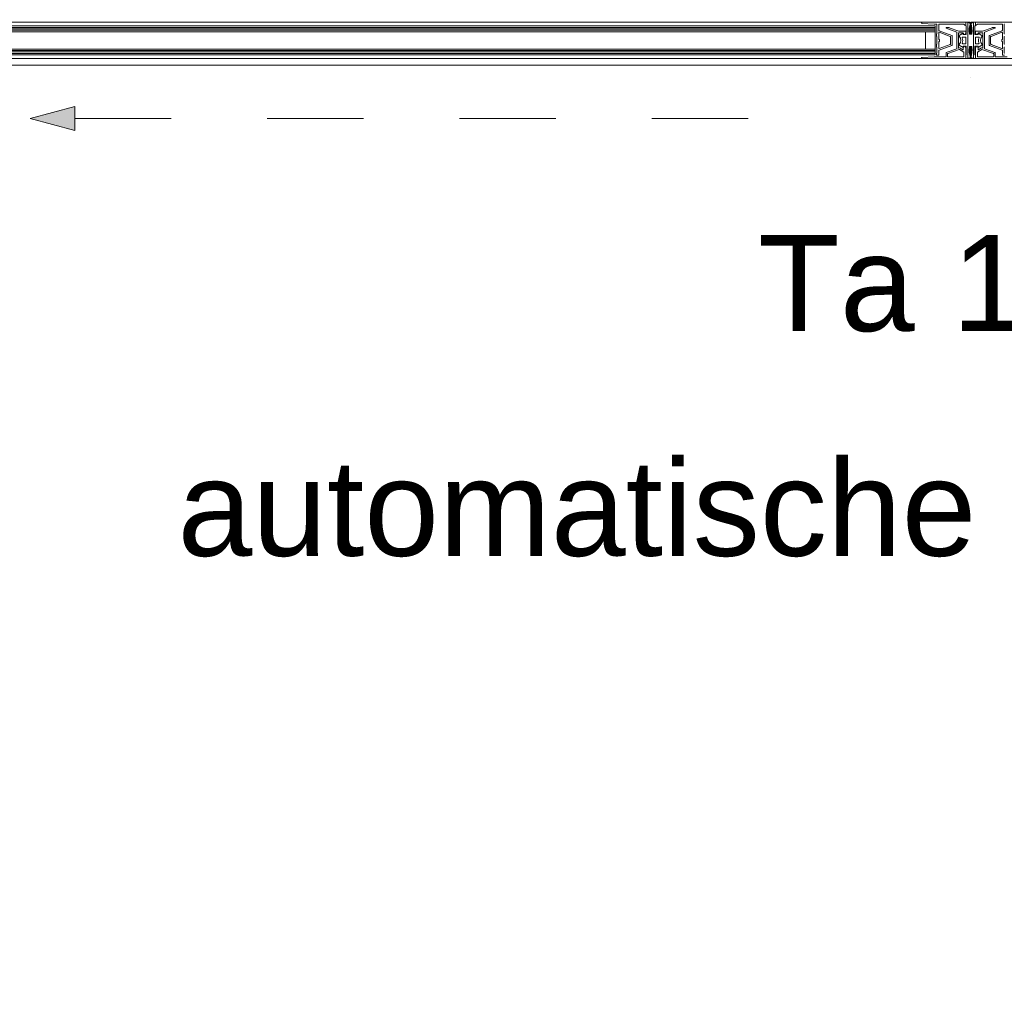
# Model space of a CAD drawing. Header units: metres. Extents: x -3.6 to 84.5, y -11 to 16.8.
# Tile 770 of 1056: x 58.3 to 59.3, y -3.7 to -2.7. Entities that reach past the tile are written whole.
import ezdxf

# ---------------------------------------------------------------- set-up
doc = ezdxf.new("R2010")
doc.units = ezdxf.units.M
doc.header["$MEASUREMENT"] = 0
doc.linetypes.add('MITTE', pattern=[0.0508, 0.03175, -0.00635, 0.00635, -0.00635])
doc.linetypes.add('Strichlinie eng', pattern=[0.115, 0.075, -0.04])
for name, color, linetype in [('152 - Bemaßung_ Beschriftung.Ausbau', 7, 'Continuous'), ('301 - Elemente.Linie', 7, 'Continuous'), ('302 - Elemente.Schraffur', 7, 'Continuous')]:
    doc.layers.add(name, color=color, linetype=linetype)
doc.styles.add('ERSTELLTER_STIL_2', font='txt')
doc.dimstyles.new('ERSTELLTER_STIL__3', dxfattribs={"dimtxt": 0.1, "dimasz": 0.0532, "dimexe": 0.18, "dimexo": 0.0625, "dimgap": 0, "dimtad": 1, "dimtih": 1, "dimtoh": 1, "dimzin": 0, "dimdsep": 46, "dimtxsty": 'ERSTELLTER_STIL_2', "dimblk": 'ARROWHEAD_2', "dimblk1": 'ARROWHEAD_2', "dimblk2": 'ARROWHEAD_2', "dimcen": 0.09, "dimse1": 1, "dimse2": 1, "dimclrd": 7, "dimclre": 7, "dimclrt": 7, "dimazin": 0, "dimtfac": 1, "dimtdec": 4, "dimtmove": 0, "dimatfit": 3, "dimfxl": 1, "dimtolj": 1, "dimtzin": 0, "dimarcsym": 0})

# ---------------------------------------------------------------- blocks, each defined once
blk = doc.blocks.new('*D275')
at = {"layer": '152 - Bemaßung_ Beschriftung.Ausbau', "color": 7, "linetype": 'Continuous', "lineweight": 5}
for p, q in [((57.125, -8.6375), (57.125, -8.5325)), ((57.1452, -8.55), (57.1048, -8.62)), ((62.2952, -8.55), (62.2548, -8.62)), ((55.505, -8.585), (57.125, -8.585)), ((57.125, -8.585), (62.275, -8.585))]:
    blk.add_line(p, q, dxfattribs=at)
at = {"layer": '152 - Bemaßung_ Beschriftung.Ausbau', "color": 7, "lineweight": 5, "char_height": 0.1, "attachment_point": 7, "style": 'ERSTELLTER_STIL_2'}
for s, insert in [('\\A1;{\\pql;\\fArial|b0|i0|c0|p38;5,15}', (59.4911, -8.565)), ('\\A1;{\\pql;\\fArial|b0|i0|c0|p38;15}', (62.103, -8.565))]:
    blk.add_mtext(s, dxfattribs=dict(at, insert=insert))
blk = doc.blocks.new('ARROWHEAD_2')
at = {"color": 0, "linetype": 'Continuous', "lineweight": 0}
for p, q in [((-0.378, -0.655), (0.378, 0.655)), ((0, 0), (-1, 0))]:
    blk.add_line(p, q, dxfattribs=at)
blk = doc.blocks.new('*D276')
at = {"layer": '152 - Bemaßung_ Beschriftung.Ausbau', "color": 7, "linetype": 'Continuous', "lineweight": 5}
for p, q in [((62.275, -8.6375), (62.275, -8.5325)), ((62.425, -8.6375), (62.425, -8.5325)), ((62.2952, -8.55), (62.2548, -8.62)), ((62.4048, -8.62), (62.4452, -8.55)), ((57.125, -8.585), (62.275, -8.585)), ((62.275, -8.585), (62.425, -8.585)), ((62.425, -8.585), (62.4593, -8.585))]:
    blk.add_line(p, q, dxfattribs=at)
blk = doc.blocks.new('*D297')
at = {"layer": '152 - Bemaßung_ Beschriftung.Ausbau', "color": 7, "linetype": 'Continuous', "lineweight": 5}
for p, q in [((47.44, -9.1375), (47.44, -9.0325)), ((47.4602, -9.05), (47.4198, -9.12)), ((62.0552, -9.05), (62.0148, -9.12)), ((47.29, -9.085), (47.44, -9.085)), ((47.44, -9.085), (62.035, -9.085))]:
    blk.add_line(p, q, dxfattribs=at)
at = {"layer": '152 - Bemaßung_ Beschriftung.Ausbau', "color": 7, "lineweight": 5, "insert": (54.5415, -9.0844), "char_height": 0.1, "attachment_point": 7, "style": 'ERSTELLTER_STIL_2'}
blk.add_mtext('\\A1;{\\pql;\\fArial|b0|i0|c0|p38;14,59\\fArial|b0|i0|c0|p38;\\A1{\\H.66x;\\S5^  ;}}', dxfattribs=at)
blk = doc.blocks.new('*D298')
at = {"layer": '152 - Bemaßung_ Beschriftung.Ausbau', "color": 7, "linetype": 'Continuous', "lineweight": 5}
for p, q in [((62.035, -9.1375), (62.035, -9.0325)), ((62.0552, -9.05), (62.0148, -9.12)), ((62.2952, -9.05), (62.2548, -9.12)), ((47.44, -9.085), (62.035, -9.085)), ((62.035, -9.085), (62.275, -9.085))]:
    blk.add_line(p, q, dxfattribs=at)
at = {"layer": '152 - Bemaßung_ Beschriftung.Ausbau', "color": 7, "lineweight": 5, "insert": (62.0791, -9.065), "char_height": 0.1, "attachment_point": 7, "style": 'ERSTELLTER_STIL_2'}
blk.add_mtext('\\A1;{\\pql;\\fArial|b0|i0|c0|p38;24}', dxfattribs=at)
blk = doc.blocks.new('*D488')
at = {"layer": '152 - Bemaßung_ Beschriftung.Ausbau', "color": 7, "linetype": 'Continuous', "lineweight": 5}
for p, q in [((55.21, -10.1375), (55.21, -10.0325)), ((62.425, -10.1375), (62.425, -10.0325)), ((55.2302, -10.05), (55.1898, -10.12)), ((62.4048, -10.12), (62.4452, -10.05)), ((55.11, -10.085), (55.21, -10.085)), ((55.21, -10.085), (62.425, -10.085)), ((62.425, -10.085), (62.4593, -10.085))]:
    blk.add_line(p, q, dxfattribs=at)
at = {"layer": '152 - Bemaßung_ Beschriftung.Ausbau', "color": 7, "lineweight": 5, "char_height": 0.1, "attachment_point": 7, "style": 'ERSTELLTER_STIL_2'}
for s, insert in [('\\A1;{\\pql;\\fArial|b0|i0|c0|p38;7,21\\fArial|b0|i0|c0|p38;\\A1{\\H.66x;\\S5^  ;}}', (58.7353, -10.0844)), ('\\A1;{\\pql;\\fArial|b0|i0|c0|p38;10}', (55.2302, -10.065))]:
    blk.add_mtext(s, dxfattribs=dict(at, insert=insert))
blk = doc.blocks.new('*D528')
at = {"layer": '152 - Bemaßung_ Beschriftung.Ausbau', "color": 7, "linetype": 'Continuous', "lineweight": 5}
for p, q in [((58.28, -9.6375), (58.28, -9.5325)), ((58.3002, -9.55), (58.2598, -9.62)), ((61.6002, -9.55), (61.5598, -9.62)), ((57.98, -9.585), (58.28, -9.585)), ((58.28, -9.585), (61.58, -9.585))]:
    blk.add_line(p, q, dxfattribs=at)
at = {"layer": '152 - Bemaßung_ Beschriftung.Ausbau', "color": 7, "lineweight": 5, "insert": (59.797, -9.565), "char_height": 0.1, "attachment_point": 7, "style": 'ERSTELLTER_STIL_2'}
blk.add_mtext('\\A1;{\\pql;\\fArial|b0|i0|c0|p38;3,30}', dxfattribs=at)
blk = doc.blocks.new('*D529')
at = {"layer": '152 - Bemaßung_ Beschriftung.Ausbau', "color": 7, "linetype": 'Continuous', "lineweight": 5}
for p, q in [((61.58, -9.6375), (61.58, -9.5325)), ((61.6002, -9.55), (61.5598, -9.62)), ((61.9002, -9.55), (61.8598, -9.62)), ((58.28, -9.585), (61.58, -9.585)), ((61.58, -9.585), (61.88, -9.585))]:
    blk.add_line(p, q, dxfattribs=at)
at = {"layer": '152 - Bemaßung_ Beschriftung.Ausbau', "color": 7, "lineweight": 5, "char_height": 0.1, "attachment_point": 7, "style": 'ERSTELLTER_STIL_2'}
for s, insert in [('\\A1;{\\pql;\\fArial|b0|i0|c0|p38;15\\fArial|b0|i0|c0|p38;\\A1{\\H.66x;\\S5^  ;}}', (61.8566, -9.5776)), ('\\A1;{\\pql;\\fArial|b0|i0|c0|p38;30}', (61.6541, -9.565))]:
    blk.add_mtext(s, dxfattribs=dict(at, insert=insert))
blk = doc.blocks.new('*D644')
at = {"layer": '152 - Bemaßung_ Beschriftung.Ausbau', "color": 7, "linetype": 'Continuous', "lineweight": 5}
for p, q in [((-0.165, -10.6375), (-0.165, -10.5325)), ((62.425, -10.6375), (62.425, -10.5325)), ((-0.1448, -10.55), (-0.1852, -10.62)), ((62.4048, -10.62), (62.4452, -10.55)), ((-0.1992, -10.585), (-0.165, -10.585)), ((-0.165, -10.585), (62.425, -10.585)), ((62.425, -10.585), (62.4593, -10.585))]:
    blk.add_line(p, q, dxfattribs=at)
at = {"layer": '152 - Bemaßung_ Beschriftung.Ausbau', "color": 7, "lineweight": 5, "insert": (30.959, -10.565), "char_height": 0.1, "attachment_point": 7, "style": 'ERSTELLTER_STIL_2'}
blk.add_mtext('\\A1;{\\pql;\\fArial|b0|i0|c0|p38;62,59}', dxfattribs=at)

msp = doc.modelspace()

# ---------------------------------------------------------------- hatches: boundary and pattern name
at = {"layer": '301 - Elemente.Linie', "linetype": 'Continuous', "lineweight": 0, "true_color": 0x000000}
msp.add_hatch(color=18, dxfattribs=at).paths.add_polyline_path([(58.3218, -2.7912), (58.3685, -2.8037), (58.3685, -2.7787)])
at = {"layer": '302 - Elemente.Schraffur', "linetype": 'Continuous', "lineweight": 13}
h = msp.add_hatch(dxfattribs=at)
h.set_pattern_fill('Dielenboden_0001', style=0, pattern_type=2)
h.set_pattern_definition([(0, (0, 0), (0, 0.152), [])])
h.paths.add_polyline_path([(58.0798, -2.82), (60.5158, -2.82), (60.5158, -2.72), (58.0798, -2.72)])

# ---------------------------------------------------------------- linework, layer by layer
at = {"layer": '301 - Elemente.Linie', "color": 7, "linetype": 'Continuous', "lineweight": 5}
for p, q in [((59.2497, -2.691), (58.062, -2.691)), ((59.263, -2.6965), (58.062, -2.6965)), ((59.263, -2.698), (58.062, -2.698)), ((59.263, -2.6995), (58.062, -2.6995)), ((59.263, -2.7205), (58.062, -2.7205)), ((59.263, -2.722), (58.062, -2.722)), ((59.263, -2.7235), (58.062, -2.7235)), ((59.2497, -2.729), (58.062, -2.729)), ((59.3, -2.749), (59.3, -2.749)), ((59.3, -2.749), (59.3, -2.749))]:
    msp.add_line(p, q, dxfattribs=at)
at = {"layer": '301 - Elemente.Linie', "color": 7, "linetype": 'MITTE', "lineweight": 5}
msp.add_line((59.263, -2.725), (59.263, -2.6984), dxfattribs=at)
at = {"layer": '301 - Elemente.Linie', "color": 7, "linetype": 'Continuous', "lineweight": 9}
for p, q in [((58.3218, -2.7912), (58.3685, -2.7787)), ((58.3685, -2.7787), (58.3685, -2.8037)), ((58.3218, -2.7912), (58.3685, -2.8037))]:
    msp.add_line(p, q, dxfattribs=at)
at = {"layer": '301 - Elemente.Linie', "color": 7, "linetype": 'Continuous', "lineweight": 5}
for points in [[(59.2945, -2.691), (59.2497, -2.691, 0.414214), (59.249, -2.6917), (59.249, -2.692, 0.397434), (59.2493, -2.6923), (59.262, -2.693), (59.2647, -2.693, -0.414214), (59.265, -2.6933), (59.265, -2.703), (59.2647, -2.703, 0.414214), (59.2645, -2.7032), (59.2645, -2.7057, 0.414214), (59.2647, -2.706), (59.265, -2.706), (59.265, -2.714), (59.2647, -2.714, 0.414214), (59.2645, -2.7142), (59.2645, -2.7167, 0.414214), (59.2647, -2.717), (59.265, -2.717), (59.265, -2.7232), (59.2647, -2.7232, 0.414214), (59.2645, -2.7235), (59.2645, -2.725, 0.414214), (59.2647, -2.7252), (59.2667, -2.7252, 0.414214), (59.267, -2.725), (59.267, -2.7203, -0.315299), (59.2672, -2.72), (59.2805, -2.7152, 0.315299), (59.2807, -2.7149), (59.2807, -2.7051, 0.315299), (59.2805, -2.7048), (59.2673, -2.7, -0.315299), (59.267, -2.6995), (59.267, -2.6935, -0.414214), (59.2675, -2.693), (59.293, -2.693), (59.2941, -2.6941, 0.668179), (59.295, -2.6938), (59.295, -2.6915, 0.414214)], [(59.2993, -2.691, -0.328613), (59.3002, -2.6917, -0.102891), (59.3013, -2.7031, -0.382548), (59.3008, -2.7035), (59.2998, -2.7035, -0.668179), (59.2995, -2.7026), (59.3003, -2.7018, 0.184605), (59.3004, -2.7015, 0.084992), (59.2994, -2.6924, 0.486278), (59.2975, -2.6917), (59.2972, -2.6918, 0.267949), (59.297, -2.6923), (59.297, -2.7277, 0.267949), (59.2972, -2.7282), (59.2975, -2.7283, 0.486278), (59.2994, -2.7276, 0.084992), (59.3004, -2.7185, 0.184605), (59.3003, -2.7182), (59.2995, -2.7174, -0.668179), (59.2998, -2.7165), (59.3008, -2.7165, -0.382548), (59.3013, -2.7169, -0.102891), (59.3002, -2.7283, -0.328613), (59.2993, -2.729), (59.295, -2.729), (59.295, -2.725), (59.2955, -2.725), (59.2955, -2.716), (59.2927, -2.716, 0.440011), (59.2925, -2.7162), (59.2926, -2.7173, -0.606815), (59.2923, -2.7175), (59.2882, -2.7151, -0.478247), (59.2881, -2.7144, 0.386242), (59.2881, -2.7056, -0.478247), (59.2882, -2.7049), (59.2923, -2.7025, -0.606815), (59.2926, -2.7027), (59.2925, -2.7038, 0.440011), (59.2927, -2.704), (59.2955, -2.704), (59.2955, -2.695), (59.295, -2.695), (59.295, -2.691)], [(59.3007, -2.691, 0.328613), (59.2997, -2.6917, 0.102891), (59.2987, -2.7031, 0.382548), (59.2992, -2.7035), (59.3002, -2.7035, 0.668179), (59.3005, -2.7026), (59.2997, -2.7018, -0.184605), (59.2995, -2.7015, -0.084992), (59.3006, -2.6924, -0.486278), (59.3025, -2.6917), (59.3027, -2.6918, -0.267949), (59.303, -2.6923), (59.303, -2.7277, -0.267949), (59.3027, -2.7282), (59.3025, -2.7283, -0.486278), (59.3006, -2.7276, -0.084992), (59.2995, -2.7185, -0.184605), (59.2997, -2.7182), (59.3005, -2.7174, 0.668179), (59.3002, -2.7165), (59.2992, -2.7165, 0.382548), (59.2987, -2.7169, 0.102891), (59.2997, -2.7283, 0.328613), (59.3007, -2.729), (59.305, -2.729), (59.305, -2.725), (59.3045, -2.725), (59.3045, -2.716), (59.3073, -2.716, -0.440011), (59.3075, -2.7162), (59.3074, -2.7173, 0.606815), (59.3077, -2.7175), (59.3117, -2.7151, 0.478247), (59.3119, -2.7144, -0.386242), (59.3119, -2.7056, 0.478247), (59.3117, -2.7049), (59.3077, -2.7025, 0.606815), (59.3074, -2.7027), (59.3075, -2.7038, -0.440011), (59.3073, -2.704), (59.3045, -2.704), (59.3045, -2.695), (59.305, -2.695), (59.305, -2.691)], [(59.249, -2.728, -0.397434), (59.2493, -2.7277), (59.262, -2.727), (59.2742, -2.727, 0.414214), (59.2745, -2.7267), (59.2745, -2.7229, -0.315299), (59.2747, -2.7227), (59.2855, -2.7187, 0.315299), (59.2857, -2.7185), (59.2857, -2.7015, 0.315301), (59.2855, -2.7013), (59.2747, -2.6973, -0.8391), (59.2748, -2.6967), (59.2774, -2.6967, -0.087489), (59.2775, -2.6968), (59.2878, -2.7005), (59.2945, -2.7005, -0.414214), (59.295, -2.701), (59.295, -2.702, -0.414214), (59.293, -2.704), (59.2925, -2.704, -0.414214), (59.2922, -2.7037), (59.2922, -2.7023, 0.414214), (59.2919, -2.702), (59.2875, -2.702, 0.414214), (59.2872, -2.7023), (59.2872, -2.7177, 0.520567), (59.2876, -2.718), (59.2877, -2.7179, -0.244698), (59.2894, -2.7181), (59.2917, -2.7198, 0.606688), (59.2922, -2.7195), (59.2922, -2.7163, -0.414214), (59.2925, -2.716), (59.293, -2.716, -0.414214), (59.295, -2.718), (59.295, -2.7285, -0.414214), (59.2945, -2.729), (59.2497, -2.729, -0.414214), (59.249, -2.7282)], [(59.2669, -2.7019, -0.520567), (59.2674, -2.7016), (59.2788, -2.7058, -0.315299), (59.2791, -2.7063), (59.2791, -2.7137, -0.315299), (59.2788, -2.7142), (59.2674, -2.7184, -0.520567), (59.2669, -2.7181), (59.2669, -2.7113, -0.414214), (59.2672, -2.711), (59.2673, -2.711, 0.414214), (59.2676, -2.7107), (59.2676, -2.7093, 0.414214), (59.2673, -2.709), (59.2672, -2.709, -0.414214), (59.2669, -2.7087)], [(59.333, -2.7019, 0.520567), (59.3326, -2.7016), (59.3212, -2.7058, 0.315299), (59.3208, -2.7063), (59.3208, -2.7137, 0.315299), (59.3212, -2.7142), (59.3326, -2.7184, 0.520567), (59.333, -2.7181), (59.333, -2.7113, 0.414214), (59.3327, -2.711), (59.3326, -2.711, -0.414214), (59.3323, -2.7107), (59.3323, -2.7093, -0.414214), (59.3326, -2.709), (59.3327, -2.709, 0.414214), (59.333, -2.7087)], [(59.295, -2.7065), (59.2918, -2.7065, 0.517638), (59.2913, -2.7072, -0.171573), (59.2913, -2.7128, 0.517638), (59.2918, -2.7135), (59.295, -2.7135)], [(59.305, -2.7065), (59.3082, -2.7065, -0.517638), (59.3087, -2.7072, 0.171573), (59.3087, -2.7128, -0.517638), (59.3082, -2.7135), (59.305, -2.7135)], [(59.2763, -2.727, -0.414214), (59.276, -2.7267), (59.276, -2.724, -0.315299), (59.2762, -2.7237), (59.2882, -2.7193, -0.244698), (59.2885, -2.7194), (59.2929, -2.7224, -0.244698), (59.293, -2.7227), (59.293, -2.7267, -0.414214), (59.2927, -2.727)], [(59.3237, -2.727, 0.414214), (59.324, -2.7267), (59.324, -2.724, 0.315299), (59.3238, -2.7237), (59.3117, -2.7193, 0.244698), (59.3115, -2.7194), (59.3071, -2.7224, 0.244698), (59.307, -2.7227), (59.307, -2.7267, 0.414214), (59.3073, -2.727)]]:
    msp.add_lwpolyline(points, format="xyb", close=True, dxfattribs=at)
for points in [[(59.3352, -2.7252), (59.3332, -2.7252, -0.414214), (59.333, -2.725), (59.333, -2.7203, 0.315299), (59.3328, -2.72), (59.3195, -2.7152, -0.315299), (59.3193, -2.7149), (59.3193, -2.7051, -0.315299), (59.3195, -2.7048), (59.3327, -2.7, 0.315299), (59.333, -2.6995), (59.333, -2.6935, 0.414214), (59.3325, -2.693), (59.307, -2.693), (59.3058, -2.6941, -0.668179), (59.305, -2.6938), (59.305, -2.6915, -0.414214), (59.3055, -2.691), (59.3502, -2.691, -0.414214)], [(59.3353, -2.693, 0.414214), (59.335, -2.6933), (59.335, -2.703), (59.3352, -2.703, -0.414214)], [(59.338, -2.727), (59.3258, -2.727, -0.414214), (59.3255, -2.7267), (59.3255, -2.7229, 0.315299), (59.3253, -2.7227), (59.3144, -2.7187, -0.315299), (59.3143, -2.7185), (59.3143, -2.7015, -0.315301), (59.3144, -2.7013), (59.3253, -2.6973, 0.8391), (59.3252, -2.6967), (59.3226, -2.6967, 0.087489), (59.3225, -2.6968), (59.3122, -2.7005), (59.3055, -2.7005, 0.414214), (59.305, -2.701), (59.305, -2.702, 0.414214), (59.307, -2.704), (59.3075, -2.704, 0.414214), (59.3078, -2.7037), (59.3078, -2.7023, -0.414214), (59.3081, -2.702), (59.3125, -2.702, -0.414214), (59.3128, -2.7023), (59.3128, -2.7177, -0.520567), (59.3124, -2.718), (59.3123, -2.7179, 0.244698), (59.3106, -2.7181), (59.3083, -2.7198, -0.606688), (59.3078, -2.7195), (59.3078, -2.7163, 0.414214), (59.3075, -2.716), (59.307, -2.716, 0.414214), (59.305, -2.718), (59.305, -2.7285, 0.414214), (59.3055, -2.729), (59.3502, -2.729, 0.414214)], [(59.3352, -2.706), (59.335, -2.706), (59.335, -2.714), (59.3352, -2.714, -0.414214)], [(59.3352, -2.717), (59.335, -2.717), (59.335, -2.7232), (59.3352, -2.7232, -0.414214)]]:
    msp.add_lwpolyline(points, format="xyb", dxfattribs=at)
for points in [[(58.062, -2.701), (59.263, -2.701), (59.263, -2.695), (58.062, -2.695)], [(58.062, -2.725), (59.263, -2.725), (59.263, -2.719), (58.062, -2.719)]]:
    msp.add_lwpolyline(points, dxfattribs=at)
msp.add_lwpolyline([(59.263, -2.719), (59.253, -2.719), (59.253, -2.701), (59.263, -2.701)], close=True, dxfattribs=at)
at = {"layer": '301 - Elemente.Linie', "color": 7, "linetype": 'Strichlinie eng', "lineweight": 13, "flags": 128}
msp.add_lwpolyline([(58.3685, -2.7912), (59.1405, -2.7912)], dxfattribs=at)

# ---------------------------------------------------------------- texts
at = {"layer": '152 - Bemaßung_ Beschriftung.Ausbau', "color": 7, "linetype": 'Continuous', "lineweight": 9, "char_height": 0.1, "attachment_point": 7, "style": 'ERSTELLTER_STIL_2'}
for s, insert in [('\\A1;{\\pql;\\fArial|b0|i0|c0|p38;T\\fArial|b0|i0|c0|p38;a\\fArial|b0|i0|c0|p38; 1.\\fArial|b0|i0|c0|p38;03}', (59.0787, -3.0139)), ('\\A1;{\\pql;\\fArial|b0|i0|c0|p38;automatische Schiebetüren}', (58.4752, -3.2478))]:
    msp.add_mtext(s, dxfattribs=dict(at, insert=insert))

# ---------------------------------------------------------------- dimensions: what is measured, and where the dimension line sits
at = {"layer": '152 - Bemaßung_ Beschriftung.Ausbau', "color": 7, "linetype": 'Continuous', "lineweight": 5}
for base, p1, p2, picture, middle in [((62.03503, -9.085), (47.43999, 2.93566), (62.03503, 5.5375), '*D297', (54.84455, -9.015)), ((62.275, -9.085), (62.035, 5.5375), (62.275, 5.5375), '*D298', (62.1554, -9.015)), ((62.425, -10.585), (-0.165, -0.145), (62.425, 5.1), '*D644', (31.127, -10.515)), ((62.42503, -10.085), (55.20999, -8.085), (62.42503, 5.1), '*D488', (59.00026, -10.015)), ((62.275, -8.585), (57.125, -7.93), (62.275, 5.1), '*D275', (59.621, -8.515)), ((62.425, -8.585), (62.275, 5.1), (62.425, 5.1), '*D276', (62.1793, -8.515)), ((61.58, -9.585), (58.28, 0.25), (61.58, 0.7), '*D528', (59.9268, -9.515)), ((61.88, -9.585), (61.58, 0.7), (61.88, 0.7), '*D529', (61.7303, -9.515))]:
    dim = msp.add_linear_dim(base=base, p1=p1, p2=p2, dimstyle='ERSTELLTER_STIL__3', dxfattribs=at)
    dim.commit()
    dim.dimension.update_dxf_attribs({"geometry": picture, "text_midpoint": middle, "dimtype": 160})

doc.saveas('drawing.dxf')
